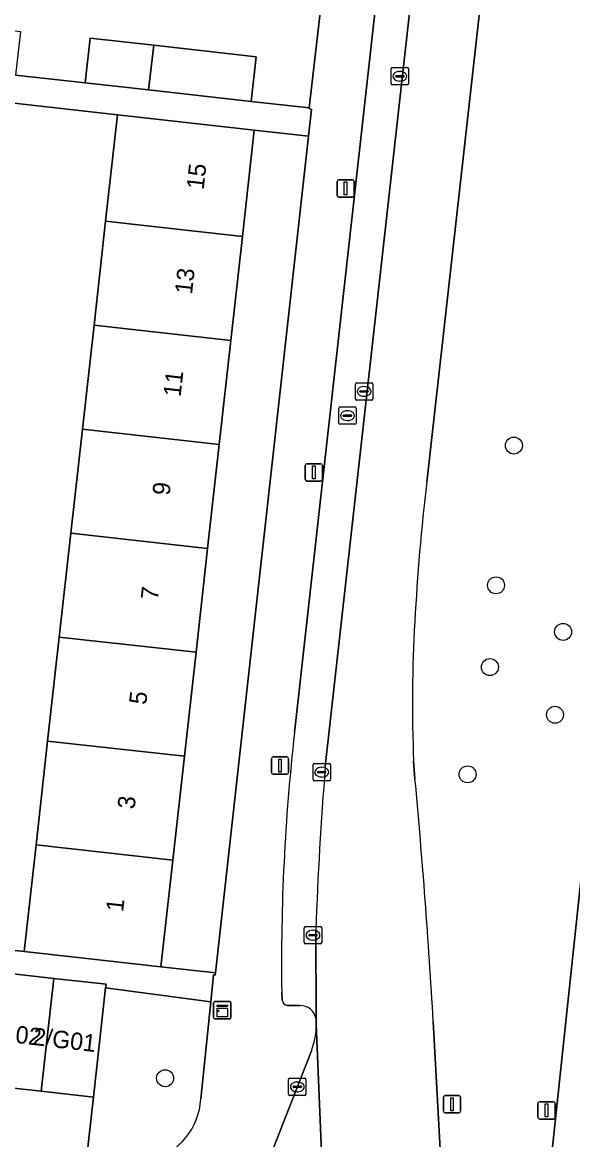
# Model space of a CAD drawing. Extents: x 161928 to 163071, y 386474 to 387428.
# Drawn here: x 162157.8 to 162189.6, y 386548 to 386612.4 of the extents above; entities that cross this region are included whole.
import ezdxf

# ---------------------------------------------------------------- set-up
doc = ezdxf.new("R2010")
doc.units = 0
for name, color, linetype in [('IMGEO_Berm_groen', 7, 'Continuous'), ('IMGEO_Boom', 7, 'Continuous'), ('IMGEO_Erf', 7, 'Continuous'), ('IMGEO_Groenvoorziening', 7, 'Continuous'), ('IMGEO_Kast', 7, 'Continuous'), ('IMGEO_Kolk', 7, 'Continuous'), ('IMGEO_Lichtmast', 7, 'Continuous'), ('IMGEO_Pand', 7, 'Continuous'), ('IMGEO_Pand_nummerreeks', 7, 'Continuous'), ('IMGEO_Parkeervlak_open', 7, 'Continuous'), ('IMGEO_Rijbaan_lokaal_open', 7, 'Continuous'), ('IMGEO_Rioolput', 7, 'Continuous'), ('IMGEO_Voetpad_open', 7, 'Continuous')]:
    doc.layers.add(name, color=color, linetype=linetype)

msp = doc.modelspace()

# ---------------------------------------------------------------- linework, layer by layer
at = {"layer": 'IMGEO_Berm_groen'}
for points in [[(162189.709, 386662.217), (162189.32, 386658.663), (162186.639, 386634.684), (162189.19, 386634.379), (162187.73, 386621.281), (162187.312, 386617.53), (162184.757, 386617.783), (162181.174, 386585.88)], [(162181.553, 386554.782), (162182.036, 386546.021), (162181.986, 386544), (162187.99, 386543.384), (162191.204, 386573.573), (162193.746, 386596.482), (162191.136, 386596.776), (162192.235, 386606.723)], [(162180.421, 386569.788), (162180.499, 386568.781)]]:
    msp.add_lwpolyline(points, dxfattribs=at)
for centre, radius, start, end in [((162311.048, 386570.746), 130.753, 173.35336, 176.88809), ((162261.935, 386573.138), 81.583, 176.69338, 182.35361), ((161779.429, 386531.545), 402.795, 3.30722, 5.30425)]:
    msp.add_arc(centre, radius, start, end, dxfattribs=at)
at = {"layer": 'IMGEO_Boom'}
for centre in [(162186.207, 386587.988), (162185.175, 386579.931), (162189.042, 386577.248), (162184.825, 386575.216), (162188.577, 386572.468), (162183.537, 386569.035), (162166.086, 386551.512)]:
    msp.add_circle(centre, 0.489, dxfattribs=at)
at = {"layer": 'IMGEO_Erf'}
for points in [[(162147.275, 386613.078), (162146.987, 386610.509), (162149.437, 386610.244), (162149.72, 386612.766), (162153.377, 386612.355), (162157.742, 386611.866), (162157.459, 386609.345), (162161.465, 386608.906), (162161.753, 386611.475), (162165.429, 386611.063), (162171.332, 386610.401), (162171.044, 386607.832), (162174.405, 386607.455), (162176.389, 386624.747)], [(162146.687, 386560.082), (162157.955, 386558.825), (162158.64, 386564.963), (162159.308, 386570.956), (162159.977, 386576.949), (162160.646, 386582.942), (162161.315, 386588.934), (162161.984, 386594.927), (162162.653, 386600.92), (162163.338, 386607.058), (162152.076, 386608.314)]]:
    msp.add_lwpolyline(points, dxfattribs=at)
msp.add_lwpolyline([(162174.366, 386605.829), (162171.23, 386606.178), (162170.545, 386600.04), (162169.876, 386594.047), (162169.207, 386588.054), (162168.539, 386582.062), (162167.87, 386576.069), (162167.201, 386570.076), (162166.532, 386564.083), (162165.847, 386557.945), (162168.995, 386557.594)], close=True, dxfattribs=at)
at = {"layer": 'IMGEO_Groenvoorziening'}
for points in [[(162168.714, 386555.921), (162162.655, 386556.72), (162161.955, 386550.432), (162161.56, 386547.02), (162161.545, 386546.887), (162163.632, 386546.654)], [(162168.149, 386550.32), (162168.714, 386555.921)]]:
    msp.add_lwpolyline(points, dxfattribs=at)
msp.add_arc((162164.19, 386550.583), 3.968, 285.94427, 356.19914, dxfattribs=at)
at = {"layer": 'IMGEO_Kast'}
for p, q in [((162168.886, 386555.013), (162168.886, 386555.854)), ((162168.886, 386555.854), (162168.886, 386555.013)), ((162168.961, 386555.938), (162169.802, 386555.938)), ((162169.802, 386555.938), (162168.961, 386555.938)), ((162169.886, 386555.863), (162169.886, 386555.022)), ((162169.886, 386555.022), (162169.886, 386555.863)), ((162169.811, 386554.938), (162168.97, 386554.938)), ((162168.97, 386554.938), (162169.811, 386554.938))]:
    msp.add_line(p, q, dxfattribs=at)
for points in [[(162169.081, 386555.728), (162169.681, 386555.728), (162169.681, 386555.643), (162169.081, 386555.643), (162169.081, 386555.728)], [(162169.081, 386555.553), (162169.681, 386555.553), (162169.681, 386555.064), (162169.081, 386555.064), (162169.081, 386555.553)]]:
    msp.add_lwpolyline(points, dxfattribs=at)
msp.add_circle((162169.165, 386555.402), 0.0377, dxfattribs=at)
for centre, start, end in [((162168.964, 386555.86), 92.4484, 184.28452), ((162168.964, 386555.86), 92.4484, 184.28452), ((162169.808, 386555.86), 2.4484, 94.28452), ((162169.808, 386555.86), 2.4484, 94.28452), ((162168.964, 386555.016), 182.4484, 274.28452), ((162168.964, 386555.016), 182.4484, 274.28452), ((162169.808, 386555.016), 272.4484, 4.28452), ((162169.808, 386555.016), 272.4484, 4.28452)]:
    msp.add_arc(centre, 0.0779, start, end, dxfattribs=at)
at = {"layer": 'IMGEO_Kolk'}
for p, q in [((162179.125, 386608.852), (162179.125, 386609.704)), ((162179.2, 386609.778), (162180.052, 386609.778)), ((162179.384, 386609.272), (162179.384, 386609.284)), ((162179.427, 386609.321), (162179.825, 386609.321)), ((162179.613, 386609.558), (162179.638, 386609.558)), ((162179.868, 386609.284), (162179.868, 386609.272)), ((162180.126, 386609.704), (162180.126, 386608.852)), ((162180.052, 386608.778), (162179.2, 386608.778)), ((162179.822, 386609.235), (162179.424, 386609.235)), ((162179.636, 386608.998), (162179.611, 386608.998)), ((162177.064, 386590.684), (162177.064, 386591.536)), ((162177.139, 386591.61), (162177.991, 386591.61)), ((162177.552, 386591.39), (162177.577, 386591.39)), ((162178.065, 386591.536), (162178.065, 386590.684)), ((162177.991, 386590.61), (162177.139, 386590.61)), ((162177.323, 386591.104), (162177.323, 386591.116)), ((162177.761, 386591.067), (162177.363, 386591.067)), ((162177.366, 386591.153), (162177.764, 386591.153)), ((162177.575, 386590.83), (162177.55, 386590.83)), ((162177.807, 386591.116), (162177.807, 386591.104)), ((162174.619, 386568.735), (162174.619, 386569.587)), ((162174.694, 386569.661), (162175.546, 386569.661)), ((162175.107, 386569.441), (162175.132, 386569.441)), ((162175.62, 386569.587), (162175.62, 386568.735)), ((162174.878, 386569.155), (162174.878, 386569.167)), ((162175.316, 386569.118), (162174.918, 386569.118)), ((162174.921, 386569.204), (162175.319, 386569.204)), ((162175.13, 386568.881), (162175.105, 386568.881)), ((162175.362, 386569.167), (162175.362, 386569.155)), ((162175.546, 386568.661), (162174.694, 386568.661)), ((162174.116, 386559.337), (162174.116, 386560.189)), ((162174.191, 386560.263), (162175.043, 386560.263)), ((162174.375, 386559.757), (162174.375, 386559.769)), ((162174.813, 386559.72), (162174.415, 386559.72)), ((162174.418, 386559.806), (162174.816, 386559.806)), ((162174.604, 386560.043), (162174.629, 386560.043)), ((162174.859, 386559.769), (162174.859, 386559.757)), ((162175.117, 386560.189), (162175.117, 386559.337)), ((162175.043, 386559.263), (162174.191, 386559.263)), ((162174.627, 386559.483), (162174.602, 386559.483)), ((162173.209, 386550.59), (162173.209, 386551.442)), ((162173.284, 386551.516), (162174.136, 386551.516)), ((162173.697, 386551.296), (162173.722, 386551.296)), ((162174.21, 386551.442), (162174.21, 386550.59)), ((162173.468, 386551.01), (162173.468, 386551.022)), ((162173.906, 386550.973), (162173.508, 386550.973)), ((162173.511, 386551.059), (162173.909, 386551.059)), ((162173.72, 386550.736), (162173.695, 386550.736)), ((162173.952, 386551.022), (162173.952, 386551.01)), ((162174.136, 386550.516), (162173.284, 386550.516))]:
    msp.add_line(p, q, dxfattribs=at)
for points in [[(162179.125, 386608.852), (162179.125, 386609.704)], [(162179.2, 386609.778), (162180.052, 386609.778)], [(162180.126, 386609.704), (162180.126, 386608.852)], [(162180.052, 386608.778), (162179.2, 386608.778)], [(162177.064, 386590.684), (162177.064, 386591.536)], [(162177.139, 386591.61), (162177.991, 386591.61)], [(162178.065, 386591.536), (162178.065, 386590.684)], [(162177.991, 386590.61), (162177.139, 386590.61)], [(162174.619, 386568.735), (162174.619, 386569.587)], [(162174.694, 386569.661), (162175.546, 386569.661)], [(162175.62, 386569.587), (162175.62, 386568.735)], [(162175.546, 386568.661), (162174.694, 386568.661)], [(162174.116, 386559.337), (162174.116, 386560.189)], [(162174.191, 386560.263), (162175.043, 386560.263)], [(162175.117, 386560.189), (162175.117, 386559.337)], [(162175.043, 386559.263), (162174.191, 386559.263)], [(162173.209, 386550.59), (162173.209, 386551.442)], [(162173.284, 386551.516), (162174.136, 386551.516)], [(162174.21, 386551.442), (162174.21, 386550.59)], [(162174.136, 386550.516), (162173.284, 386550.516)]]:
    msp.add_lwpolyline(points, dxfattribs=at)
for centre, radius, start, end in [((162179.202, 386609.702), 0.0765, 91.55205, 178.44795), ((162179.202, 386609.702), 0.0765, 91.55205, 178.44795), ((162179.424, 386609.281), 0.0403, 85.87752, 175.75265), ((162179.421, 386609.271), 0.0366, 178.93798, 274.71019), ((162179.825, 386609.278), 0.043, 264.86636, 352.45326), ((162179.829, 386609.283), 0.0386, 1.73085, 96.63898), ((162180.05, 386609.702), 0.0765, 1.55205, 88.44795), ((162180.05, 386609.702), 0.0765, 1.55205, 88.44795), ((162179.202, 386608.854), 0.0765, 181.55205, 268.44795), ((162179.202, 386608.854), 0.0765, 181.55205, 268.44795), ((162180.05, 386608.854), 0.0765, 271.55205, 358.44795), ((162180.05, 386608.854), 0.0765, 271.55205, 358.44795), ((162177.141, 386591.534), 0.0765, 91.55205, 178.44795), ((162177.141, 386591.534), 0.0765, 91.55205, 178.44795), ((162177.989, 386591.534), 0.0765, 1.55205, 88.44795), ((162177.989, 386591.534), 0.0765, 1.55205, 88.44795), ((162177.141, 386590.686), 0.0765, 181.55205, 268.44795), ((162177.141, 386590.686), 0.0765, 181.55205, 268.44795), ((162177.363, 386591.113), 0.0403, 85.87752, 175.75265), ((162177.36, 386591.103), 0.0366, 178.93798, 274.71019), ((162177.764, 386591.11), 0.043, 264.86636, 352.45326), ((162177.768, 386591.115), 0.0386, 1.73085, 96.63898), ((162177.989, 386590.686), 0.0765, 271.55205, 358.44795), ((162177.989, 386590.686), 0.0765, 271.55205, 358.44795), ((162174.696, 386569.585), 0.0765, 91.55205, 178.44795), ((162174.696, 386569.585), 0.0765, 91.55205, 178.44795), ((162175.544, 386569.585), 0.0765, 1.55205, 88.44795), ((162175.544, 386569.585), 0.0765, 1.55205, 88.44795), ((162174.696, 386568.737), 0.0765, 181.55205, 268.44795), ((162174.696, 386568.737), 0.0765, 181.55205, 268.44795), ((162174.918, 386569.164), 0.0403, 85.87752, 175.75265), ((162174.915, 386569.154), 0.0366, 178.93798, 274.71019), ((162175.319, 386569.161), 0.043, 264.86636, 352.45326), ((162175.323, 386569.166), 0.0386, 1.73085, 96.63898), ((162175.544, 386568.737), 0.0765, 271.55205, 358.44795), ((162175.544, 386568.737), 0.0765, 271.55205, 358.44795), ((162174.193, 386560.187), 0.0765, 91.55205, 178.44795), ((162174.193, 386560.187), 0.0765, 91.55205, 178.44795), ((162174.415, 386559.766), 0.0403, 85.87752, 175.75265), ((162174.412, 386559.756), 0.0366, 178.93798, 274.71019), ((162174.816, 386559.763), 0.043, 264.86636, 352.45326), ((162174.82, 386559.768), 0.0386, 1.73085, 96.63898), ((162175.041, 386560.187), 0.0765, 1.55205, 88.44795), ((162175.041, 386560.187), 0.0765, 1.55205, 88.44795), ((162174.193, 386559.339), 0.0765, 181.55205, 268.44795), ((162174.193, 386559.339), 0.0765, 181.55205, 268.44795), ((162175.041, 386559.339), 0.0765, 271.55205, 358.44795), ((162175.041, 386559.339), 0.0765, 271.55205, 358.44795), ((162173.286, 386551.44), 0.0765, 91.55205, 178.44795), ((162173.286, 386551.44), 0.0765, 91.55205, 178.44795), ((162174.134, 386551.44), 0.0765, 1.55205, 88.44795), ((162174.134, 386551.44), 0.0765, 1.55205, 88.44795), ((162173.508, 386551.019), 0.0403, 85.87752, 175.75265), ((162173.505, 386551.009), 0.0366, 178.93798, 274.71019), ((162173.909, 386551.016), 0.043, 264.86636, 352.45326), ((162173.913, 386551.021), 0.0386, 1.73085, 96.63898), ((162173.286, 386550.592), 0.0765, 181.55205, 268.44795), ((162173.286, 386550.592), 0.0765, 181.55205, 268.44795), ((162174.134, 386550.592), 0.0765, 271.55205, 358.44795), ((162174.134, 386550.592), 0.0765, 271.55205, 358.44795)]:
    msp.add_arc(centre, radius, start, end, dxfattribs=at)
for centre, major_axis, ratio, start_param, end_param in [((162179.612, 386609.278), (-0.387, 0.002), 0.722429, 4.712389, 7.853982), ((162179.637, 386609.278), (-0.39, 0.002), 0.717154, 1.570796, 4.712389), ((162177.551, 386591.11), (-0.387, 0.002), 0.722429, 4.712389, 7.853982), ((162177.576, 386591.11), (-0.39, 0.002), 0.717154, 1.570796, 4.712389), ((162175.106, 386569.161), (-0.387, 0.002), 0.722429, 4.712389, 7.853982), ((162175.131, 386569.161), (-0.39, 0.002), 0.717154, 1.570796, 4.712389), ((162174.603, 386559.763), (-0.387, 0.002), 0.722429, 4.712389, 7.853982), ((162174.628, 386559.763), (-0.39, 0.002), 0.717154, 1.570796, 4.712389), ((162173.696, 386551.016), (-0.387, 0.002), 0.722429, 4.712389, 7.853982), ((162173.721, 386551.016), (-0.39, 0.002), 0.717154, 1.570796, 4.712389)]:
    msp.add_ellipse(centre, major_axis=major_axis, ratio=ratio, start_param=start_param, end_param=end_param, dxfattribs=at)
at = {"layer": 'IMGEO_Lichtmast'}
for p, q in [((162176.003, 386602.409), (162176.003, 386603.209)), ((162176.003, 386603.209), (162176.003, 386602.409)), ((162176.103, 386603.309), (162176.893, 386603.309)), ((162176.893, 386603.309), (162176.103, 386603.309)), ((162176.993, 386603.209), (162176.993, 386602.409)), ((162176.993, 386602.409), (162176.993, 386603.209)), ((162176.893, 386602.309), (162176.103, 386602.309)), ((162176.103, 386602.309), (162176.893, 386602.309)), ((162174.167, 386586.039), (162174.167, 386586.839)), ((162174.167, 386586.839), (162174.167, 386586.039)), ((162174.267, 386586.939), (162175.057, 386586.939)), ((162175.057, 386586.939), (162174.267, 386586.939)), ((162175.157, 386586.839), (162175.157, 386586.039)), ((162175.157, 386586.039), (162175.157, 386586.839)), ((162175.057, 386585.939), (162174.267, 386585.939)), ((162174.267, 386585.939), (162175.057, 386585.939)), ((162172.319, 386570.038), (162173.109, 386570.038)), ((162173.109, 386570.038), (162172.319, 386570.038)), ((162172.219, 386569.138), (162172.219, 386569.938)), ((162172.219, 386569.938), (162172.219, 386569.138)), ((162173.209, 386569.938), (162173.209, 386569.138)), ((162173.209, 386569.138), (162173.209, 386569.938)), ((162173.109, 386569.038), (162172.319, 386569.038)), ((162172.319, 386569.038), (162173.109, 386569.038)), ((162182.142, 386549.615), (162182.142, 386550.415)), ((162182.142, 386550.415), (162182.142, 386549.615)), ((162182.242, 386550.515), (162183.032, 386550.515)), ((162183.032, 386550.515), (162182.242, 386550.515)), ((162183.132, 386550.415), (162183.132, 386549.615)), ((162183.132, 386549.615), (162183.132, 386550.415)), ((162187.593, 386549.262), (162187.593, 386550.062)), ((162187.593, 386550.062), (162187.593, 386549.262)), ((162187.693, 386550.162), (162188.483, 386550.162)), ((162188.483, 386550.162), (162187.693, 386550.162)), ((162188.583, 386550.062), (162188.583, 386549.262)), ((162188.583, 386549.262), (162188.583, 386550.062)), ((162183.032, 386549.515), (162182.242, 386549.515)), ((162182.242, 386549.515), (162183.032, 386549.515)), ((162188.483, 386549.162), (162187.693, 386549.162)), ((162187.693, 386549.162), (162188.483, 386549.162))]:
    msp.add_line(p, q, dxfattribs=at)
for points in [[(162176.423, 386603.184), (162176.573, 386603.184), (162176.573, 386602.434), (162176.423, 386602.434), (162176.423, 386603.184)], [(162174.587, 386586.814), (162174.737, 386586.814), (162174.737, 386586.064), (162174.587, 386586.064), (162174.587, 386586.814)], [(162172.639, 386569.913), (162172.789, 386569.913), (162172.789, 386569.163), (162172.639, 386569.163), (162172.639, 386569.913)], [(162182.562, 386550.39), (162182.712, 386550.39), (162182.712, 386549.64), (162182.562, 386549.64), (162182.562, 386550.39)], [(162188.013, 386550.037), (162188.163, 386550.037), (162188.163, 386549.287), (162188.013, 386549.287), (162188.013, 386550.037)]]:
    msp.add_lwpolyline(points, dxfattribs=at)
for centre, start, end in [((162176.103, 386603.209), 90, 180), ((162176.103, 386603.209), 90, 180), ((162176.893, 386603.209), 0, 90), ((162176.893, 386603.209), 360, 90), ((162176.103, 386602.409), 180, 270), ((162176.103, 386602.409), 180, 270), ((162176.893, 386602.409), 270, 0), ((162176.893, 386602.409), 270, 0), ((162174.267, 386586.839), 90, 180), ((162174.267, 386586.839), 90, 180), ((162175.057, 386586.839), 0, 90), ((162175.057, 386586.839), 360, 90), ((162174.267, 386586.039), 180, 270), ((162174.267, 386586.039), 180, 270), ((162175.057, 386586.039), 270, 0), ((162175.057, 386586.039), 270, 0), ((162172.319, 386569.938), 90, 180), ((162172.319, 386569.938), 90, 180), ((162173.109, 386569.938), 0, 90), ((162173.109, 386569.938), 360, 90), ((162172.319, 386569.138), 180, 270), ((162172.319, 386569.138), 180, 270), ((162173.109, 386569.138), 270, 0), ((162173.109, 386569.138), 270, 0), ((162182.242, 386550.415), 90, 180), ((162182.242, 386550.415), 90, 180), ((162183.032, 386550.415), 0, 90), ((162183.032, 386550.415), 360, 90), ((162187.693, 386550.062), 90, 180), ((162187.693, 386550.062), 90, 180), ((162188.483, 386550.062), 0, 90), ((162188.483, 386550.062), 360, 90), ((162182.242, 386549.615), 180, 270), ((162182.242, 386549.615), 180, 270), ((162183.032, 386549.615), 270, 0), ((162183.032, 386549.615), 270, 0), ((162187.693, 386549.262), 180, 270), ((162187.693, 386549.262), 180, 270), ((162188.483, 386549.262), 270, 0), ((162188.483, 386549.262), 270, 0)]:
    msp.add_arc(centre, 0.1, start, end, dxfattribs=at)
at = {"layer": 'IMGEO_Pand'}
for points in [[(162165.429, 386611.063), (162161.753, 386611.475), (162161.465, 386608.906), (162165.133, 386608.495)], [(162165.133, 386608.495), (162171.044, 386607.832), (162171.332, 386610.401), (162165.429, 386611.063)], [(162170.545, 386600.04), (162171.23, 386606.178), (162166.261, 386606.732), (162163.338, 386607.058), (162162.653, 386600.92)], [(162162.653, 386600.92), (162161.984, 386594.927), (162169.876, 386594.047), (162170.545, 386600.04)], [(162169.207, 386588.054), (162169.876, 386594.047), (162161.984, 386594.927), (162161.315, 386588.934)], [(162161.315, 386588.934), (162160.646, 386582.942), (162168.539, 386582.062), (162169.207, 386588.054)], [(162160.646, 386582.942), (162159.977, 386576.949), (162167.87, 386576.069), (162168.539, 386582.062)], [(162167.201, 386570.076), (162167.87, 386576.069), (162159.977, 386576.949), (162159.308, 386570.956)], [(162159.308, 386570.956), (162158.64, 386564.963), (162166.532, 386564.083), (162167.201, 386570.076)], [(162158.64, 386564.963), (162157.955, 386558.825), (162160.878, 386558.499), (162165.847, 386557.945), (162166.532, 386564.083)], [(162158.943, 386550.767), (162159.667, 386557.273), (162156.655, 386557.609), (162155.931, 386551.103)], [(162161.955, 386550.432), (162162.655, 386556.72), (162162.679, 386556.938), (162159.667, 386557.273), (162158.943, 386550.767)]]:
    msp.add_lwpolyline(points, close=True, dxfattribs=at)
at = {"layer": 'IMGEO_Parkeervlak_open'}
for points in [[(162175.325, 386569.478), (162182.213, 386631.15)], [(162180.106, 386630.152), (162173.549, 386571.44)], [(162174.795, 386554.938), (162174.78, 386560.05)], [(162172.814, 386556.461), (162172.833, 386556.01)], [(162173.141, 386555.717), (162173.859, 386555.712)]]:
    msp.add_lwpolyline(points, dxfattribs=at)
for centre, radius, start, end in [((162290.662, 386558.186), 117.86, 173.54309, 180.83856), ((162375.264, 386553.19), 200.602, 175.34283, 178.04039), ((162173.168, 386556.053), 0.338, 187.40144, 265.45799), ((162173.86, 386554.76), 0.952, 10.78121, 90.04252)]:
    msp.add_arc(centre, radius, start, end, dxfattribs=at)
at = {"layer": 'IMGEO_Rijbaan_lokaal_open'}
for points in [[(162181.174, 386585.88), (162184.757, 386617.783), (162186.639, 386634.684), (162189.32, 386658.663), (162185.35, 386659.121), (162185.117, 386656.967), (162184.282, 386649.581), (162184.043, 386647.418)], [(162182.371, 386632.259), (162182.213, 386631.15), (162175.325, 386569.478)], [(162180.499, 386568.781), (162180.421, 386569.788)], [(162174.78, 386560.05), (162174.795, 386554.938), (162174.805, 386554.643), (162175.243, 386544.015), (162181.986, 386544), (162182.036, 386546.021), (162181.553, 386554.782)], [(162175.243, 386544.015), (162174.805, 386554.643)], [(162174.521, 386553.1), (162172.174, 386547.066), (162171.769, 386546.154)]]:
    msp.add_lwpolyline(points, dxfattribs=at)
msp.add_lwpolyline([(162199.876, 386620.158), (162203.988, 386656.419), (162200.512, 386656.804), (162196.432, 386620.244), (162195.742, 386614.372), (162193.746, 386596.482), (162191.204, 386573.573), (162187.99, 386543.384), (162191.971, 386542.925), (162194.032, 386566.972), (162194.059, 386567.197), (162195.84, 386583.962)], close=True, dxfattribs=at)
for centre, radius, start, end in [((162311.048, 386570.746), 130.753, 173.35336, 176.88809), ((162261.935, 386573.138), 81.583, 176.69338, 182.35361), ((162375.264, 386553.19), 200.602, 175.34283, 178.04039), ((161779.429, 386531.545), 402.795, 3.30722, 5.30425), ((162170.888, 386554.566), 3.918, 338.0211, 1.12096)]:
    msp.add_arc(centre, radius, start, end, dxfattribs=at)
at = {"layer": 'IMGEO_Rioolput'}
for p, q in [((162176.102, 386589.287), (162176.102, 386590.139)), ((162176.177, 386590.213), (162177.029, 386590.213)), ((162176.59, 386589.993), (162176.615, 386589.993)), ((162177.103, 386590.139), (162177.103, 386589.287)), ((162176.361, 386589.707), (162176.361, 386589.719)), ((162176.799, 386589.67), (162176.401, 386589.67)), ((162176.404, 386589.756), (162176.802, 386589.756)), ((162176.613, 386589.433), (162176.588, 386589.433)), ((162176.845, 386589.719), (162176.845, 386589.707)), ((162177.029, 386589.213), (162176.177, 386589.213))]:
    msp.add_line(p, q, dxfattribs=at)
for points in [[(162176.102, 386589.287), (162176.102, 386590.139)], [(162176.177, 386590.213), (162177.029, 386590.213)], [(162177.103, 386590.139), (162177.103, 386589.287)], [(162177.029, 386589.213), (162176.177, 386589.213)]]:
    msp.add_lwpolyline(points, dxfattribs=at)
for centre, radius, start, end in [((162176.179, 386590.137), 0.0765, 91.55205, 178.44795), ((162176.179, 386590.137), 0.0765, 91.55205, 178.44795), ((162177.027, 386590.137), 0.0765, 1.55205, 88.44795), ((162177.027, 386590.137), 0.0765, 1.55205, 88.44795), ((162176.179, 386589.289), 0.0765, 181.55205, 268.44795), ((162176.179, 386589.289), 0.0765, 181.55205, 268.44795), ((162176.401, 386589.716), 0.0403, 85.87752, 175.75265), ((162176.398, 386589.706), 0.0366, 178.93798, 274.71019), ((162176.802, 386589.713), 0.043, 264.86636, 352.45326), ((162176.806, 386589.718), 0.0386, 1.73085, 96.63898), ((162177.027, 386589.289), 0.0765, 271.55205, 358.44795), ((162177.027, 386589.289), 0.0765, 271.55205, 358.44795)]:
    msp.add_arc(centre, radius, start, end, dxfattribs=at)
for centre, major_axis, ratio, start_param, end_param in [((162176.589, 386589.713), (-0.387, 0.002), 0.722429, 4.712389, 7.853982), ((162176.614, 386589.713), (-0.39, 0.002), 0.717154, 1.570796, 4.712389)]:
    msp.add_ellipse(centre, major_axis=major_axis, ratio=ratio, start_param=start_param, end_param=end_param, dxfattribs=at)
at = {"layer": 'IMGEO_Voetpad_open'}
for points in [[(162178.252, 386638.036), (162177.384, 386630.02), (162176.844, 386625.037), (162176.389, 386624.747), (162174.405, 386607.455), (162174.401, 386607.421), (162174.537, 386607.366), (162174.366, 386605.829), (162168.995, 386557.594), (162168.981, 386557.465), (162168.883, 386557.469), (162168.714, 386555.921), (162168.149, 386550.32)], [(162173.549, 386571.44), (162180.106, 386630.152)], [(162152.076, 386608.314), (162163.338, 386607.058), (162166.261, 386606.732), (162171.23, 386606.178), (162174.366, 386605.829), (162174.537, 386607.366), (162174.401, 386607.421), (162174.405, 386607.455), (162171.044, 386607.832), (162165.133, 386608.495), (162161.465, 386608.906), (162157.459, 386609.345)], [(162156.655, 386557.609), (162159.667, 386557.273), (162162.679, 386556.938), (162162.655, 386556.72), (162168.714, 386555.921), (162168.883, 386557.469), (162168.981, 386557.465), (162168.995, 386557.594), (162165.847, 386557.945), (162160.878, 386558.499), (162157.955, 386558.825), (162146.687, 386560.082)], [(162172.833, 386556.01), (162172.814, 386556.461)], [(162173.859, 386555.712), (162173.141, 386555.717)], [(162174.805, 386554.643), (162174.795, 386554.938)], [(162171.769, 386546.154), (162172.174, 386547.066), (162174.521, 386553.1)]]:
    msp.add_lwpolyline(points, dxfattribs=at)
msp.add_lwpolyline([(162161.955, 386550.432), (162158.943, 386550.767), (162155.931, 386551.103), (162152.919, 386551.438), (162149.906, 386551.773), (162146.894, 386552.108), (162143.882, 386552.444), (162140.87, 386552.779), (162137.858, 386553.114), (162134.846, 386553.449), (162131.834, 386553.785), (162128.822, 386554.12), (162128.48, 386550.667), (162161.56, 386547.02)], close=True, dxfattribs=at)
for centre, radius, start, end in [((162290.662, 386558.186), 117.86, 173.54309, 180.83856), ((162173.168, 386556.053), 0.338, 187.40144, 265.45799), ((162173.86, 386554.76), 0.952, 10.78121, 90.04252), ((162170.888, 386554.566), 3.918, 338.0211, 1.12096), ((162164.19, 386550.583), 3.968, 285.94427, 356.19914)]:
    msp.add_arc(centre, radius, start, end, dxfattribs=at)

# ---------------------------------------------------------------- texts
at = {"layer": 'IMGEO_Pand_nummerreeks'}
for s, rotation, p in [('15', 83.63191, (162168.307, 386602.712)), ('13', 83.63191, (162167.635, 386596.683)), ('11', 83.63191, (162166.974, 386590.768)), ('9', 83.63191, (162166.34, 386585.082)), ('7', 83.63191, (162165.667, 386579.053)), ('5', 83.63191, (162164.994, 386573.023)), ('3', 83.63191, (162164.321, 386566.994)), ('1', 83.63191, (162163.661, 386561.078)), ('2/G02', 353.40446, (162155.272, 386553.805)), ('2/G01', 353.40446, (162158.418, 386553.441))]:
    msp.add_text(s, height=1, rotation=rotation, dxfattribs=at).set_placement(p)

doc.saveas('drawing.dxf')
